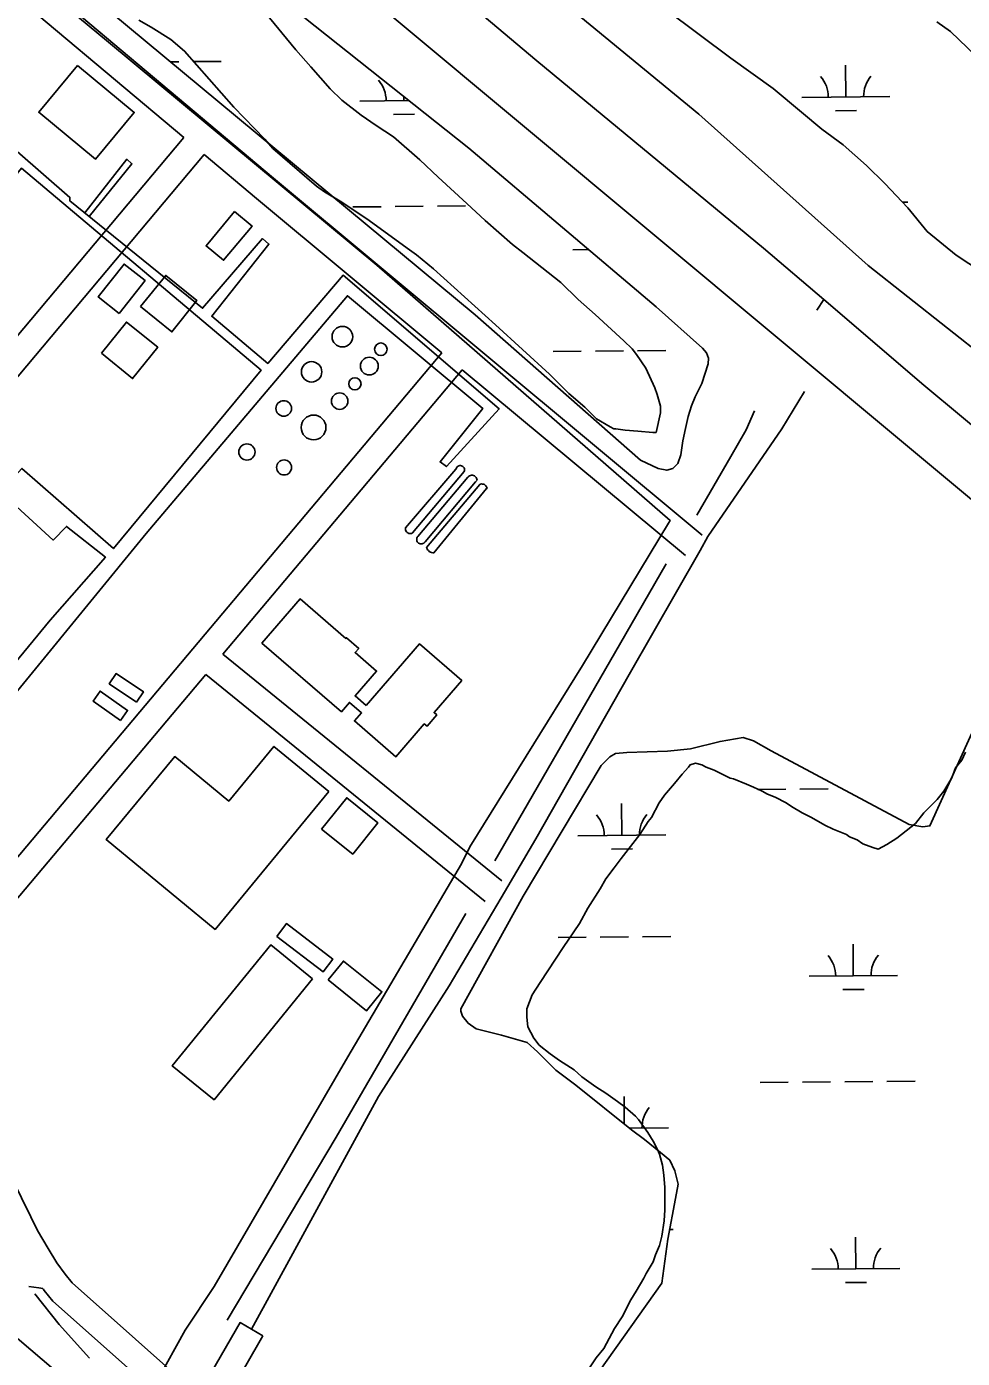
# Model space of a CAD drawing. Extents: x 3568792 to 3606828, y 529143 to 554785.
# Drawn here: x 3577807 to 3578869, y 547261 to 548774 of the extents above; entities that cross this region are included whole.
import ezdxf

# ---------------------------------------------------------------- set-up
doc = ezdxf.new("R2010")
doc.units = 0
for name, color, linetype in [('V-BLDG-OTLN', 7, 'Continuous'), ('V-DOMW-TANK', 7, 'Continuous'), ('V-ROAD-CNTR', 7, 'Continuous'), ('V-SITE-OTLN', 7, 'Continuous'), ('V-SITE-VEGE', 7, 'Continuous'), ('V-TOPO-SHOR', 7, 'Continuous'), ('V-UTIL-LINE', 7, 'Continuous'), ('V-WETL-SWMP', 7, 'Continuous')]:
    doc.layers.add(name, color=color, linetype=linetype)

msp = doc.modelspace()

# ---------------------------------------------------------------- linework, layer by layer
at = {"layer": 'V-BLDG-OTLN'}
for points in [[(3577864.6, 548729.5), (3577929.1, 548676.2), (3577885.3, 548623.1), (3577820.8, 548676.4)], [(3578042.9, 548563.5), (3578010.7, 548524.6), (3578030.6, 548508.2), (3578062.8, 548547)], [(3577912, 548447.9), (3577941.5, 548485.2), (3577917.6, 548504), (3577888.2, 548466.7)], [(3577936.3, 548455.6), (3577971.8, 548427), (3578000.3, 548462.4), (3577964.8, 548491)], [(3577891.8, 548402.6), (3577927.3, 548374), (3577955.8, 548409.5), (3577920.3, 548438)], [(3578192.4, 548002.7), (3578252.7, 548072.6), (3578300.9, 548031), (3578269.5, 547994.7), (3578272.5, 547992.1), (3578261.4, 547979.2), (3578258.3, 547981.8), (3578226.2, 547944.6), (3578179.1, 547985.2), (3578187.1, 547994.4), (3578173.4, 548006.2), (3578164.3, 547995.7), (3578074, 548073.7), (3578117.3, 548123.8), (3578169.2, 548078.9), (3578169.9, 548079.7), (3578183.9, 548067.6), (3578179.8, 548062.8), (3578204.2, 548041.8), (3578179.8, 548013.6)], [(3577931.8, 548006.7), (3577939.5, 548018.3), (3577908.5, 548039), (3577900.7, 548027.4)], [(3577913.4, 547985.7), (3577921.5, 547997.1), (3577890.4, 548019.2), (3577882.3, 548007.8)], [(3578149.8, 547905), (3578020.9, 547748.6), (3577897.4, 547850.5), (3577975.1, 547944.7), (3578036.4, 547894.2), (3578087.6, 547956.3)], [(3578141.7, 547862.5), (3578177.2, 547834), (3578205.7, 547869.4), (3578170.3, 547898)], [(3578090.8, 547740.6), (3578143.4, 547700.3), (3578154.5, 547714.8), (3578101.9, 547755.1)], [(3578131.6, 547692.5), (3578019.8, 547555.1), (3577972.3, 547593.6), (3578084.2, 547731.1)], [(3578149.3, 547691.1), (3578192.9, 547656.2), (3578210.2, 547677.7), (3578166.6, 547712.6)]]:
    msp.add_lwpolyline(points, close=True, dxfattribs=at)
at = {"layer": 'V-DOMW-TANK'}
for points in [[(3578295.8, 548273.9), (3578296.6, 548274.5), (3578297.5, 548274.9), (3578298.5, 548275.2), (3578299.5, 548275.2), (3578300.5, 548275), (3578301.4, 548274.6), (3578302.2, 548274), (3578302.9, 548273.3), (3578303.4, 548272.5), (3578303.8, 548271.5), (3578303.9, 548270.5), (3578303.8, 548269.5), (3578303.5, 548268.6), (3578245, 548198.7), (3578243.9, 548198.2), (3578242.9, 548198), (3578241.7, 548198), (3578240.7, 548198.2), (3578239.6, 548198.7), (3578238.7, 548199.3), (3578238, 548200.1), (3578237.4, 548201.1), (3578237.1, 548202.1), (3578236.9, 548203.2), (3578237, 548204.3), (3578294.1, 548270.9)], [(3578316.6, 548256.7), (3578259.2, 548188.6), (3578258.5, 548187.8), (3578257.7, 548187.1), (3578256.8, 548186.6), (3578255.8, 548186.3), (3578254.8, 548186.2), (3578253.8, 548186.3), (3578252.8, 548186.6), (3578251.8, 548187.1), (3578251.1, 548187.8), (3578250.4, 548188.7), (3578250, 548189.6), (3578249.8, 548190.6), (3578249.7, 548191.7), (3578249.9, 548192.7), (3578250.3, 548193.7), (3578250.9, 548194.5), (3578307.7, 548262.1), (3578308.5, 548262.9), (3578309.5, 548263.5), (3578310.7, 548263.9), (3578311.8, 548264.1), (3578313, 548264.1), (3578314.2, 548263.8), (3578315.3, 548263.4), (3578316.2, 548262.7), (3578317.1, 548261.8), (3578317.7, 548260.8), (3578318.1, 548259.7), (3578318.3, 548258.5)], [(3578329, 548249), (3578269.2, 548176.2), (3578267.9, 548176.2), (3578266.5, 548176.5), (3578265.2, 548177), (3578264, 548177.7), (3578263, 548178.6), (3578262.1, 548179.6), (3578261.4, 548180.8), (3578261, 548182.1), (3578321.3, 548253.8), (3578322.3, 548254.1), (3578323.4, 548254.3), (3578324.5, 548254.2), (3578325.6, 548253.9), (3578326.6, 548253.5), (3578327.5, 548252.9), (3578328.3, 548252.1), (3578328.9, 548251.1), (3578329.3, 548250.1), (3578329.6, 548249)]]:
    msp.add_lwpolyline(points, close=True, dxfattribs=at)
for centre, radius in [((3578165.4, 548421.5), 11.7), ((3578209, 548407.2), 7.14), ((3578195.9, 548388.1), 10.1), ((3578130.4, 548381.6), 11.6), ((3578179.6, 548368), 6.92), ((3578162.3, 548348.3), 9.34), ((3578098.8, 548340), 8.81), ((3578132.6, 548318.4), 14.1), ((3578057, 548290.6), 9.21), ((3578099.2, 548273), 8.49)]:
    msp.add_circle(centre, radius, dxfattribs=at)
at = {"layer": 'V-ROAD-CNTR'}
for p, q in [((3578278.3, 548403.2), (3577674.2, 547685.1)), ((3578010.2, 548037.9), (3577693.7, 547661.7))]:
    msp.add_line(p, q, dxfattribs=at)
for points in [[(3580545.7, 546846.9), (3576922, 549869.5), (3574953.9, 551511), (3573655.7, 552639.7), (3573536.8, 552738.9)], [(3578573.9, 548196.3), (3578087, 548601.3), (3577615.3, 548998.1), (3577551.1, 549051.4)], [(3577985.3, 548647.6), (3577752.5, 548843.5)], [(3577392.9, 547941.7), (3577985.3, 548647.6)], [(3577413.9, 547920.1), (3578008.3, 548628.3)], [(3578278.3, 548403.2), (3578067.8, 548578.3), (3578008.3, 548628.3)], [(3578301.3, 548384), (3578029.5, 548060.9)], [(3578554.7, 548173.2), (3578301.3, 548384)], [(3578689.7, 548359.4), (3578664.3, 548316.8), (3578580.3, 548194.8), (3578571.3, 548178.9), (3578491, 548037.8), (3578385.1, 547851.3), (3578345.6, 547784.5), (3578286.4, 547684.3), (3578206.5, 547558.7), (3578111.3, 547384.6), (3578062.2, 547294.6)], [(3578029.5, 548060.9), (3578346.5, 547803.7)], [(3578010.2, 548037.9), (3578327.6, 547780.4)], [(3577693.7, 547661.7), (3577811.6, 547422.3), (3577819.3, 547406.6), (3577831.3, 547386.4), (3577841.2, 547370), (3577850.8, 547357), (3577858.6, 547347.2), (3578002.4, 547219.4)], [(3577809.5, 547343), (3577820.9, 547341.4), (3577825.4, 547340.9)], [(3577825.8, 547340.3), (3577827, 547338.7), (3577836.7, 547326.5), (3577986.2, 547193.7)]]:
    msp.add_lwpolyline(points, dxfattribs=at)
msp.add_lwpolyline([(3578075.2, 547287.1), (3578020.2, 547191.4), (3578003.2, 547161.8), (3577957, 547083.3), (3577946.6, 547065.9), (3577939.7, 547054.5), (3577904.2, 546994.3), (3577878.3, 547009.6), (3577913.9, 547069.9), (3577920.9, 547081.4), (3577931.3, 547098.6), (3577977.2, 547176.8), (3577994.2, 547206.3), (3578049.2, 547302.1)], close=True, dxfattribs=at)
at = {"layer": 'V-SITE-OTLN'}
msp.add_lwpolyline([(3576882.1, 549793.1), (3576928.2, 549755.2), (3576946.9, 549738.5), (3577028.6, 549671.1), (3576963.6, 549569.2), (3576930.4, 549532), (3576923.3, 549523.7), (3577082, 549398.3), (3577326, 549205.4), (3577472, 549085.9), (3577528, 549035.9), (3577688, 548907.4), (3577699.8, 548921.6), (3577900, 548756), (3578204.5, 548502.8), (3578537.3, 548212.9), (3578535.5, 548209.8), (3578438, 548048.3), (3578310.2, 547842.2), (3578300.4, 547822.8), (3578171.4, 547603.7), (3578020, 547343.1), (3577986.9, 547293.4), (3577955.6, 547236.9)], dxfattribs=at)
at = {"layer": 'V-SITE-VEGE'}
for points in [[(3578077.3, 548790.1), (3578112.5, 548747.2), (3578129.4, 548727.7), (3578151.6, 548702.9), (3578164.6, 548689.9), (3578186.7, 548673), (3578203.6, 548661.3), (3578223.2, 548648.3), (3578253.1, 548622.3), (3578274, 548602.8), (3578306.5, 548572.9), (3578327.4, 548553.4), (3578358.6, 548526.1), (3578370.3, 548517), (3578413.3, 548483.2), (3578432.8, 548463.7), (3578452.4, 548446.8), (3578484.9, 548416.9), (3578494.1, 548407.8), (3578499.3, 548401.3), (3578509.7, 548385.7), (3578520.1, 548363.5), (3578522.7, 548355.7), (3578526.6, 548342.7), (3578526.6, 548334.9), (3578521.5, 548312.8), (3578517.6, 548312.8), (3578500.6, 548314.1), (3578486.3, 548315.4), (3578475.9, 548316.7), (3578473.3, 548316.7), (3578469.4, 548319.3), (3578453.8, 548328.4), (3578440.7, 548341.4), (3578422.5, 548357), (3578400.4, 548379.1), (3578339.2, 548435), (3578268.8, 548498.7), (3578249.3, 548514.3), (3578238.9, 548522.1), (3578195.9, 548553.3), (3578164.7, 548574.1), (3578145.1, 548585.8), (3578136, 548592.3), (3578086.5, 548635.2), (3578077.4, 548645.6), (3578042.2, 548682), (3577986.2, 548745.8), (3577970.6, 548758.8), (3577948.5, 548773.1), (3577934.2, 548780.9)], [(3578558.2, 547932.7), (3578560, 547935.3), (3578566.1, 547937.1), (3578573.2, 547935.3), (3578578.4, 547932.7), (3578587.2, 547929.2), (3578592.5, 547926.5), (3578600.4, 547923), (3578605.7, 547920.4), (3578609.2, 547919.5), (3578624.1, 547913.4), (3578632, 547909.9), (3578641.7, 547905.5), (3578647.9, 547902), (3578656.7, 547898.5), (3578669, 547892.3), (3578675.1, 547887.9), (3578687.4, 547880.9), (3578698, 547875.6), (3578712.9, 547866.9), (3578722.6, 547862.5), (3578737.5, 547856.3), (3578741, 547853.7), (3578749.8, 547850.2), (3578756, 547845.8), (3578767.4, 547841.4), (3578773.6, 547839.7), (3578783.2, 547844.9), (3578794.6, 547852), (3578815.7, 547868.7), (3578825.4, 547881), (3578840.3, 547896), (3578848.2, 547905.6), (3578857, 547920.6), (3578861.4, 547932), (3578868.4, 547940.8), (3578872.8, 547949.6)], [(3578443.6, 547247.2), (3578453.3, 547262.1), (3578462.1, 547272.7), (3578474.3, 547295.5), (3578483.1, 547308.7), (3578492.8, 547328.1), (3578498.9, 547337.7), (3578507.7, 547352.7), (3578510.3, 547357.9), (3578518.2, 547371.1), (3578520.8, 547379), (3578525.2, 547389.6), (3578527.9, 547400.1), (3578530.5, 547417.7), (3578531.4, 547430), (3578531.3, 547455.5), (3578530.4, 547469.6), (3578528.7, 547481), (3578525.2, 547493.3), (3578522.5, 547499.4), (3578518.1, 547508.2), (3578512, 547517.9), (3578501.4, 547532.8), (3578497.9, 547536.3), (3578486.5, 547546.8), (3578477.7, 547553), (3578464.5, 547562.6), (3578453, 547569.7), (3578437.2, 547581.1), (3578428.4, 547589), (3578411.7, 547599.5), (3578401.2, 547607.4), (3578388.9, 547617.1), (3578382.7, 547625), (3578375.7, 547638.1), (3578374.8, 547648.7), (3578374.8, 547658.4), (3578380.9, 547674.2), (3578389.7, 547688.2), (3578416, 547727.8), (3578434.5, 547755.1), (3578444.1, 547772.6), (3578458.1, 547794.6), (3578464.3, 547806), (3578473.9, 547818.4), (3578481.9, 547828.9), (3578502.9, 547856.2), (3578512.6, 547871.1), (3578516.1, 547875.5), (3578524.9, 547892.2), (3578531, 547901), (3578542.4, 547914.2), (3578551.2, 547924.7), (3578558.2, 547932.7)]]:
    msp.add_lwpolyline(points, dxfattribs=at)
at = {"layer": 'V-TOPO-SHOR'}
msp.add_line((3578703.8, 548451.7), (3578711.8, 548463.7), dxfattribs=at)
for points in [[(3579124.6, 548117.5), (3578825.5, 548366.4), (3578711.8, 548463.7), (3578643.4, 548522.1), (3578386.1, 548734.8), (3578070.7, 549000.9)], [(3578312.6, 548886), (3578570, 548674.2), (3578762.1, 548502.3), (3578942.4, 548360.2)], [(3578567.6, 548219), (3578606.2, 548285.3), (3578623.5, 548315.8), (3578633, 548337.2)], [(3578338.4, 547826.3), (3578474.1, 548061.7), (3578532.7, 548163.5)], [(3578034.7, 547304.9), (3578158.2, 547512.6), (3578305.3, 547766.7)], [(3577878.3, 547261.8), (3577843.9, 547299.8), (3577816.4, 547334.6)]]:
    msp.add_lwpolyline(points, dxfattribs=at)
at = {"layer": 'V-UTIL-LINE'}
for points in [[(3576104.5, 549614.5), (3575980.6, 549380.7), (3575975.6, 549330), (3575795.7, 548982.2), (3575847, 548939.3), (3577996.3, 547114.3), (3577969.6, 547146.5), (3578424.4, 546757.6), (3580608.2, 544894.2), (3580586.2, 544823.9), (3580566.4, 544763.8), (3580836, 544259.4), (3581735.4, 542392.7), (3581735.4, 542392), (3583243.9, 539198.6), (3583455.7, 538592.3), (3583631, 538180.4), (3585262.9, 534651)], [(3577796.1, 548631.9), (3577856.1, 548579.6), (3577856.1, 548575.6), (3578006.6, 548453.8), (3578074.7, 548532.9), (3578082, 548526.6), (3578017.1, 548444.7), (3578080.7, 548391.1), (3578166.1, 548491.2), (3578343.5, 548339.5), (3578283.5, 548274), (3578276.2, 548279.4), (3578324.8, 548339.9), (3578171.1, 548468), (3577942.7, 548197.9), (3577746.9, 547959.1)], [(3577311, 548032.5), (3577441.8, 548183.1), (3577455, 548172.6), (3577463.6, 548182.6), (3577452.7, 548193.1), (3577600.3, 548367.7), (3577801.1, 548612.8), (3578073, 548383.4), (3577905.4, 548181), (3577801.7, 548271.9), (3577790.4, 548259.6)], [(3577872.9, 548562), (3577920.6, 548622.9), (3577926.5, 548617.9), (3577877.9, 548557.9)], [(3577618.3, 548389.7), (3577787.2, 548249.2), (3577781.7, 548241), (3577837.2, 548190.6), (3577852.2, 548206), (3577896.3, 548171), (3577833.6, 548099.6), (3577640.1, 547864.5), (3577587.4, 547805.9), (3577311, 548032.5)]]:
    msp.add_lwpolyline(points, dxfattribs=at)
at = {"layer": 'V-WETL-SWMP'}
for p, q in [((3578606.4, 548737.6), (3578532.9, 548792.6)), ((3578840.2, 548779.1), (3578855.6, 548767.9)), ((3578855.6, 548767.9), (3578924.9, 548701)), ((3577970.3, 548733.6), (3577979.8, 548733.7)), ((3577995.8, 548733.9), (3578027.8, 548734.1)), ((3578654.3, 548703.3), (3578606.4, 548737.6)), ((3578736.9, 548693.7), (3578736.6, 548729.7)), ((3578686.3, 548676.6), (3578654.3, 548703.3)), ((3578185.1, 548689), (3578241.1, 548689.5)), ((3578235.1, 548689.4), (3578235, 548694.3)), ((3578686.9, 548693.2), (3578786.9, 548694.1)), ((3578223.2, 548673.9), (3578247.2, 548674.1)), ((3578709.4, 548657.1), (3578686.3, 548676.6)), ((3578725, 548678.1), (3578749, 548678.3)), ((3578733.7, 548639.4), (3578709.4, 548657.1)), ((3578760.4, 548615.7), (3578733.7, 548639.4)), ((3578781.1, 548595.6), (3578760.4, 548615.7)), ((3578807.2, 548567.8), (3578781.1, 548595.6)), ((3578177.2, 548568.9), (3578209.2, 548569.1)), ((3578225.2, 548569.3), (3578257.2, 548569.5)), ((3578273.2, 548569.7), (3578305.2, 548570)), ((3578801.2, 548574.1), (3578807.1, 548574.2)), ((3578829.1, 548541.1), (3578807.2, 548567.8)), ((3578862.2, 548513.9), (3578829.1, 548541.1)), ((3578427, 548520.2), (3578445, 548520.4)), ((3578890.7, 548495), (3578862.2, 548513.9)), ((3578404.5, 548404.6), (3578436.5, 548404.9)), ((3578452.5, 548405), (3578484.5, 548405.3)), ((3578500.5, 548405.4), (3578532.5, 548405.7)), ((3578636.7, 547907.4), (3578668.7, 547907.7)), ((3578684.7, 547907.8), (3578716.7, 547908.1)), ((3578732.7, 547908.2), (3578732.8, 547908.2)), ((3578482.5, 547855.3), (3578482.2, 547891.3)), ((3578432.6, 547854.9), (3578532.5, 547855.8)), ((3578470.7, 547839.8), (3578494.7, 547840)), ((3578410.1, 547739.3), (3578442.1, 547739.6)), ((3578458.1, 547739.7), (3578490.1, 547740)), ((3578506.1, 547740.1), (3578538.1, 547740.4)), ((3578745.3, 547695.7), (3578745, 547731.7)), ((3578695.3, 547695.3), (3578795.3, 547696.1)), ((3578733.5, 547680.2), (3578757.5, 547680.4)), ((3578639.5, 547574.7), (3578671.5, 547575)), ((3578687.5, 547575.1), (3578719.5, 547575.4)), ((3578735.5, 547575.5), (3578767.5, 547575.8)), ((3578783.5, 547575.9), (3578815.5, 547576.2)), ((3578485.3, 547527.5), (3578485.1, 547558.7)), ((3578491.3, 547522.7), (3578535.4, 547523.1)), ((3578536.7, 547407.7), (3578540.9, 547407.7)), ((3578748.1, 547363), (3578747.8, 547399)), ((3578698.1, 547362.6), (3578798.1, 547363.4)), ((3578736.3, 547347.5), (3578760.3, 547347.7))]:
    msp.add_line(p, q, dxfattribs=at)
for points in [[(3578072.2, 548823.9), (3578308.7, 548635.6), (3578521.7, 548455.5), (3578574.2, 548408.5), (3578578.8, 548403), (3578581, 548397.1), (3578580.6, 548390.8), (3578573.4, 548368.2), (3578565.7, 548353.2), (3578561.6, 548342.8), (3578558, 548331), (3578554.8, 548317.4), (3578551.6, 548303.4), (3578549.4, 548287.5), (3578546.2, 548277.6), (3578540.3, 548271.7), (3578533.6, 548269.9), (3578523.6, 548271.7), (3578503.7, 548281.2), (3578316.1, 548446.3), (3577901.5, 548790.7)], [(3578527.8, 547346.9), (3578534.6, 547396.7), (3578543.6, 547442.9), (3578546.3, 547459.2), (3578542.7, 547474.6), (3578537.2, 547486.4), (3578526.4, 547495.4), (3578508.2, 547509.9), (3578493.7, 547520.8), (3578430.3, 547571.5), (3578407.7, 547588.6), (3578396.8, 547599.5), (3578386.8, 547609.5), (3578375, 547620.3), (3578346.1, 547628.5), (3578317.1, 547635.7), (3578308, 547642), (3578301.7, 547650.2), (3578299.8, 547655.6), (3578299.8, 547658.3), (3578370.4, 547786.1), (3578459.1, 547934.7), (3578469.1, 547944.6), (3578475.4, 547948.3), (3578488.1, 547949.2), (3578534.3, 547951), (3578560.5, 547953.7), (3578594, 547961.9), (3578620.3, 547966.5), (3578632.1, 547962.8), (3578652, 547951.1), (3578808.7, 547867.8), (3578824.1, 547865.1), (3578832.3, 547866), (3578923.7, 548068.1)], [(3579663.6, 545947.3), (3579598, 545994.7), (3579477.8, 546086.7), (3579340.2, 546203.4), (3579238.2, 546282.7), (3579118.9, 546397.5), (3578998.6, 546505), (3578891.2, 546594.3), (3578774.5, 546683.6), (3578683.5, 546753.8), (3578555, 546854), (3578493.1, 546916.9), (3578442.1, 546978), (3578424.8, 547011.7), (3578411.1, 547045.4), (3578404.7, 547087.3), (3578409.3, 547123.7), (3578420.2, 547162), (3578457.6, 547247.6), (3578527.8, 547346.9)]]:
    msp.add_lwpolyline(points, dxfattribs=at)
for centre, start, end in [((3578681.7, 548693.7), 359.7115, 41.2552), ((3578792.2, 548694.6), 139.7115, 181.2552), ((3578179.8, 548689.4), 359.7115, 41.2552), ((3578427.3, 547855.3), 359.7115, 41.2552), ((3578537.8, 547856.3), 139.7115, 181.2552), ((3578690.1, 547695.7), 359.7115, 41.2552), ((3578800.6, 547696.6), 139.7115, 181.2552), ((3578540.6, 547523.6), 139.7115, 181.2552), ((3578692.9, 547363), 359.7115, 41.2552), ((3578803.4, 547364), 139.7115, 181.2552)]:
    msp.add_arc(centre, 35.2, start, end, dxfattribs=at)

doc.saveas('drawing.dxf')
